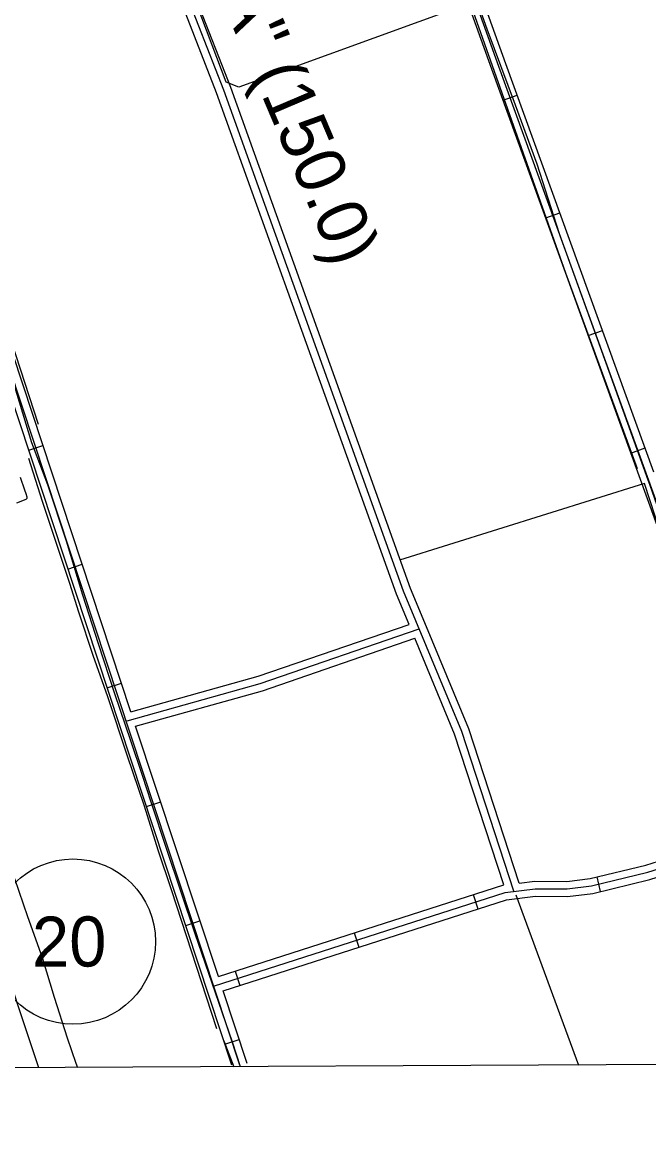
# Model space of a CAD drawing. Extents: x 3445503 to 3483459, y 540493 to 566012.
# Drawn here: x 3472827 to 3474080, y 545885 to 548092 of the extents above; entities that cross this region are included whole.
import ezdxf

# ---------------------------------------------------------------- set-up
doc = ezdxf.new("R2010")
doc.units = 0
for name, color, linetype in [('V-CHAN-NAID', 7, 'Continuous'), ('V-DTCH-CNTR', 7, 'Continuous'), ('V-GRID-FRAM', 7, 'Continuous'), ('V-ROAD-CNTR', 7, 'Continuous'), ('V-ROAD-IDEN', 7, 'Continuous'), ('V-TOPO-SHOR', 7, 'Continuous')]:
    doc.layers.add(name, color=color, linetype=linetype)

msp = doc.modelspace()

# ---------------------------------------------------------------- linework, layer by layer
at = {"layer": 'V-DTCH-CNTR'}
for points in [[(3473856.6, 547808.2), (3473813.7, 547926.3), (3473757.2, 548078), (3473693.2, 548257.1)], [(3474495.7, 546011.7), (3474407.3, 546256.4), (3474309.8, 546528.4), (3474186.2, 546872.2), (3474082.9, 547166.4), (3474079.1, 547177.3), (3474001, 547394.6), (3473901.8, 547669.3), (3473856.6, 547808.2)], [(3473067.9, 546587.2), (3473044.6, 546656.6), (3473012.2, 546750.7), (3472979.6, 546850.5), (3472948.7, 546947.7), (3472915.5, 547055.2), (3472878.2, 547167.9), (3472846.5, 547251.6), (3472810.3, 547370.2), (3472779.9, 547464), (3472740.9, 547581.7), (3472693.8, 547726.8), (3472683.5, 547759.5)], [(3473263.6, 546005.5), (3473247.4, 546054.4), (3473172.9, 546270.7), (3473116.3, 546439.3), (3473084.8, 546534.3), (3473067.9, 546587.2)]]:
    msp.add_lwpolyline(points, dxfattribs=at)
at = {"layer": 'V-GRID-FRAM'}
msp.add_lwpolyline([(3449565.1, 564068.2), (3481202, 564229.3), (3481302.5, 546046.4), (3449649.7, 545885.3), (3449565.1, 564068.2)], dxfattribs=at)
at = {"layer": 'V-ROAD-CNTR'}
for p, q in [((3473788.7, 547936.4), (3473816.9, 547946.6)), ((3473874, 547701.3), (3473902.2, 547711.6)), ((3473959.2, 547466.3), (3473987.4, 547476.5)), ((3472840.2, 547237), (3472868.7, 547246.5)), ((3474044.4, 547231.3), (3474072.6, 547241.5)), ((3472918.7, 546999.7), (3472947.2, 547009.1)), ((3472997.2, 546762.3), (3473025.7, 546771.8)), ((3473075.7, 546525), (3473104.2, 546534.4)), ((3473976, 546384.6), (3473983.1, 546355.4)), ((3473729.1, 546349.2), (3473738.2, 546320.6)), ((3473154.2, 546287.6), (3473182.7, 546297)), ((3473491, 546272.7), (3473500.2, 546244.2)), ((3473253, 546196.3), (3473262.2, 546167.7)), ((3473232.7, 546050.3), (3473261.2, 546059.7))]:
    msp.add_line(p, q, dxfattribs=at)
for points in [[(3474500.5, 546015), (3474188.9, 546876.6), (3473780.3, 548003.7), (3473480.5, 548837.8), (3473453.6, 548916), (3473448.1, 548947.6), (3473444.6, 548974.8), (3473440.1, 549001.3), (3473431.6, 549017.5), (3473397.3, 549052.7)], [(3474314.8, 546484.3), (3474174.8, 546871.5), (3473766.2, 547998.6), (3473466.3, 548832.8), (3473439.1, 548912.3), (3473433.3, 548945.3), (3473429.7, 548972.6), (3473425.7, 548996.4), (3473419.3, 549008.6), (3473392.6, 549036.1)], [(3474090.2, 547193), (3473794.4, 548008.8), (3473494.6, 548842.7), (3473468.2, 548919.8), (3473462.9, 548949.9), (3473459.4, 548977), (3473454.5, 549006.1), (3473443.9, 549026.4), (3473424.4, 549046.4)], [(3473246.5, 546008.6), (3472642, 547836.5), (3472283.2, 548940.1)], [(3473262.3, 546008.7), (3472656.2, 547841.2), (3472297.5, 548944.7)], [(3473044.7, 546714.3), (3472670.5, 547845.9), (3472311.7, 548949.4)], [(3473810.3, 546355.9), (3473706, 546674.9), (3473589.8, 546955.3), (3473230.1, 547956.5), (3473163.6, 548126.9), (3473121.1, 548207.9), (3473038.1, 548428.5), (3472982.7, 548492.8), (3472960.5, 548534.6), (3472940.3, 548568.7), (3472923.9, 548597.2), (3472913.9, 548600.4), (3472901.7, 548599.3), (3472862.9, 548589.8), (3472832.1, 548581.1)], [(3473622.1, 546916.5), (3473603.8, 546960.7), (3473244.1, 547961.7), (3473177.2, 548133.2), (3473134.8, 548214.1), (3473119.2, 548255.5)], [(3473601, 546889.1), (3473575.8, 546949.8), (3473216, 547951.2), (3473149.9, 548120.7), (3473107.4, 548201.8), (3473092.2, 548242.1)], [(3473646.9, 546856.7), (3473622.1, 546916.5)], [(3473044.7, 546714.3), (3473298.9, 546785.4), (3473601, 546889.1)], [(3473037.3, 546696.7), (3473303.3, 546771.1), (3473621, 546880)], [(3473054.1, 546685.8), (3473307.8, 546756.7), (3473612.5, 546861.3)], [(3473790.3, 546368.9), (3473691.9, 546669.7), (3473612.5, 546861.3)], [(3473820.8, 546372.3), (3473720.1, 546680.2), (3473646.9, 546856.7)], [(3473219.6, 546185.5), (3473054.1, 546685.8)], [(3473210, 546166.7), (3473792.6, 546353.8), (3473852.8, 546361), (3473916.8, 546360.8), (3473965.5, 546366.6), (3474078, 546393.9), (3474334.3, 546474.7)], [(3473820.8, 546372.3), (3473852, 546376), (3473916, 546375.8), (3473962.8, 546381.4), (3474074, 546408.4), (3474314.8, 546484.3)], [(3473229, 546157.1), (3473795.8, 546339.1), (3473853.7, 546346), (3473917.7, 546345.8), (3473968.1, 546351.8), (3474082.1, 546379.4), (3474325.1, 546456.1)], [(3473219.6, 546185.5), (3473790.3, 546368.9)], [(3473276.9, 546012.2), (3473229, 546157.1)]]:
    msp.add_lwpolyline(points, dxfattribs=at)
at = {"layer": 'V-ROAD-IDEN'}
msp.add_circle((3472928.8, 546255.5), 165, dxfattribs=at)
msp.add_circle((3472928.8, 546255.5), 165, dxfattribs=at)
at = {"layer": 'V-TOPO-SHOR'}
for p, q in [((3472567.3, 548180.1), (3472859.3, 547289.3)), ((3473125.4, 546359.4), (3473215.6, 546081.8)), ((3473814.4, 546349), (3473939.7, 546008.9)), ((3473230.4, 546057.1), (3473250.5, 546005.4))]:
    msp.add_line(p, q, dxfattribs=at)
for points in [[(3473477.9, 548823.5), (3473913.4, 547591.2), (3474056.9, 547200.3)], [(3473710.5, 548125.7), (3473260.1, 547962.4), (3473235.4, 547972.3), (3473042.4, 548482)], [(3472839.8, 547221.3), (3472867.3, 547135.3), (3472894.2, 547053.4), (3472922, 546971.2), (3472940.1, 546914.3), (3472968.6, 546827.7), (3472998.1, 546745.3), (3473036.2, 546628.5), (3473071, 546526.6), (3473098.7, 546438.5), (3473125.4, 546359.4)], [(3472823.3, 547183.1), (3472832, 547157.6), (3472834.6, 547150.6), (3472836.4, 547144.2), (3472836.3, 547140.5), (3472834.5, 547138.5), (3472815.6, 547131.4)], [(3474485.1, 546011.7), (3474136.1, 546972.6), (3474071.8, 547170.6), (3473581.8, 547017.1)], [(3472860.2, 546003.4), (3472852.3, 546027.1), (3472821.1, 546121.1), (3472791.2, 546213.3), (3472759.2, 546304.6), (3472729.9, 546392.4), (3472705.6, 546469.4), (3472684.5, 546537.6), (3472657, 546616.6), (3472628, 546700.2)], [(3472811.6, 546381.4), (3472838.1, 546305.4), (3472867.1, 546223.4), (3472891.3, 546144.2), (3472917.1, 546063), (3472934.6, 546012.9), (3472937.7, 546003.8)]]:
    msp.add_lwpolyline(points, dxfattribs=at)

# ---------------------------------------------------------------- texts
at = {"layer": 'V-CHAN-NAID'}
msp.add_text('VACHERIE "149A" (150.0)', height=100, rotation=293.0104, dxfattribs=at).set_placement((3472831.9, 549061.7))
at = {"layer": 'V-ROAD-IDEN'}
msp.add_text('20', height=100, rotation=0.2917, dxfattribs=at).set_placement((3472847.1, 546205.1))

doc.saveas('drawing.dxf')
